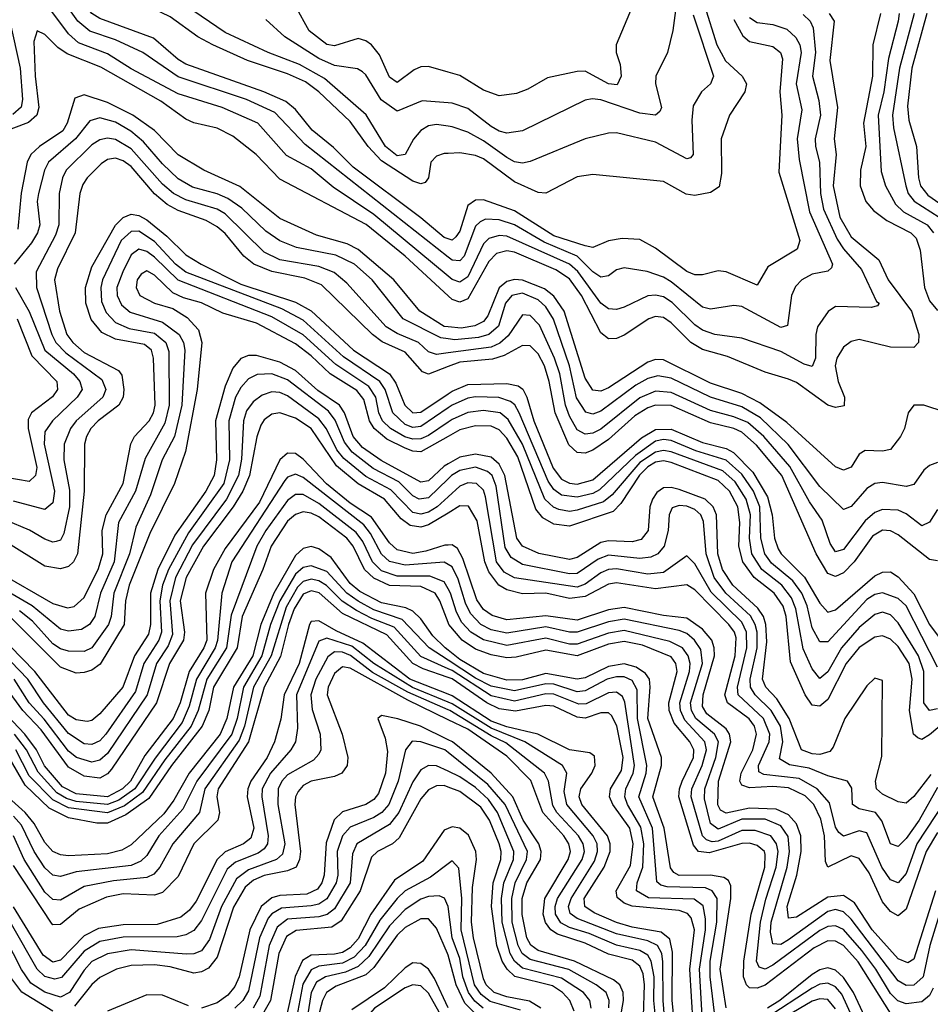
# Model space of a CAD drawing. Header units: inches. Extents: x 501365 to 657855, y 482276 to 547543.
# Tile 608 of 656: x 598905 to 601232, y 513020 to 515534. Entities that reach past the tile are written whole.
import ezdxf

# ---------------------------------------------------------------- set-up
doc = ezdxf.new("R2010")
doc.units = ezdxf.units.IN
doc.header["$MEASUREMENT"] = 0
doc.layers.add('A5591', color=7, linetype='Continuous')
doc.layers.add('A6501', color=7, linetype='Continuous')

msp = doc.modelspace()

# ---------------------------------------------------------------- linework, layer by layer
at = {"layer": 'A5591', "color": 5}
for points, elevation in [([(600000, 515262), (599970, 515266.6), (599950, 515263), (599930, 515251.1), (599911.2, 515228.8), (599890, 515190), (599870, 515186.8), (599839.7, 515210), (599790.8, 515290.8), (599684, 515384), (599620.1, 515419.9), (599540.2, 515450), (599430, 515501.7), (599329, 515570), (599151.3, 515651.3), (599090, 515716.1), (599013.2, 515750), (598990, 515764.9), (598917.9, 515837.9), (598871.1, 515871.1)], 2860), ([(600000, 515192.7), (599990, 515192.2), (599970, 515185.6), (599955.9, 515170), (599950.1, 515129.9), (599941.7, 515118.3), (599930, 515114.7), (599910, 515121.5), (599830, 515173.3), (599795.7, 515210), (599750, 515273.8), (599670.1, 515350.1), (599635.3, 515375.3), (599590, 515395.6), (599487.8, 515430), (599399, 515470), (599360.3, 515490), (599290, 515541.4), (599136.1, 515616.1), (599066.4, 515686.4), (598976.1, 515736.1), (598877.1, 515830)], 2880), ([(600000, 514974.4), (599990, 514977.7), (599930, 515028.5), (599757.7, 515157.7), (599707.3, 515207.3), (599652.3, 515252.3), (599610, 515304.9), (599585.1, 515325.1), (599529.4, 515350), (599330, 515420.8), (599310, 515432.3), (599247.2, 515487.2), (599110, 515537.3), (599089.9, 515550), (599042.4, 515610), (599010, 515638.7), (598902.4, 515702.4)], 2920), ([(600000, 514927.8), (599635, 515215), (599557.2, 515297.2), (599484.8, 515330), (599310, 515387.8), (599220.2, 515450), (599150, 515482.5), (599084.5, 515504.5), (599054.3, 515530), (599010, 515593.3), (598970, 515627), (598870, 515677)], 2940), ([(600000, 514879.2), (599810, 515036.6), (599706.4, 515106.4), (599650, 515153.3), (599587, 515187), (599513.8, 515270), (599422.7, 515310), (599310, 515344.4), (599190, 515408.6), (599130, 515446.5), (599055.3, 515475.3), (599030, 515497.6), (598970, 515579.2), (598950, 515594.4), (598915.8, 515604.2), (598900.4, 515599.6)], 2960), ([(600000, 515399.9), (599950, 515414.3), (599930, 515413.6), (599913.6, 515406.4), (599870, 515373.9), (599850, 515387.2), (599824.3, 515444.3), (599804.5, 515470), (599790, 515480.1), (599770, 515485.7), (599710, 515467.6), (599690, 515470.6), (599645.3, 515505.3), (599610, 515568.8)], 2820), ([(598880, 515530), (598906.6, 515410), (598912.7, 515330), (598909.4, 515310.6), (598888.1, 515291.9)], 2960), ([(600000, 515321.4), (599933.3, 515326.8), (599870, 515300.5), (599829.1, 515329.1), (599790, 515393.5), (599780.9, 515400.9), (599768.5, 515408.5), (599710, 515417.5), (599670, 515435.3), (599582.7, 515490), (599534.6, 515534.5)], 2840), ([(600000, 514828.6), (599890, 514930), (599790.8, 515010.8), (599570, 515127.1), (599509.7, 515189.7), (599450, 515236.6), (599410, 515257.2), (599350, 515270.6), (599330, 515279.9), (599265.7, 515325.7), (599113.1, 515413.1), (599026.9, 515446.9), (599003.1, 515463.1), (598970, 515496.4), (598950, 515505.3), (598941.9, 515478.1), (598944.6, 515390), (598954.6, 515310), (598949.5, 515290.5), (598928.3, 515271.7), (598850, 515242.8)], 2980), ([(600000, 514749.9), (599990, 514750.9), (599928, 514790), (599861.1, 514870), (599770, 514947.5), (599741.7, 514961.7), (599663.7, 514983.7), (599570, 515026.2), (599468, 515108), (599375.8, 515150), (599310, 515189), (599250, 515251.5), (599194.8, 515290), (599130, 515322.6), (599070, 515342.1), (599046.3, 515333.7), (599027.1, 515270), (599015.4, 515250), (598955.8, 515210), (598934.1, 515190), (598924.8, 515170), (598908.9, 515091.1), (598900.7, 514999.3)], 3020), ([(600000, 514719), (599981.3, 514721.3), (599885.5, 514770), (599806.1, 514870), (599761, 514910), (599712.9, 514932.9), (599612.6, 514952.6), (599570, 514969.4), (599534.4, 514994.4), (599472.8, 515052.8), (599437.4, 515077.4), (599410, 515089.6), (599346.5, 515106.5), (599310, 515127.7), (599270, 515166.1), (599221.9, 515221.9), (599189.2, 515249.2), (599150, 515272.5), (599110, 515283.2), (599084.4, 515275.6), (599047.8, 515230), (598978.8, 515170), (598968.8, 515150), (598953.2, 515090), (598950.3, 515070), (598956.5, 515010), (598950.6, 514990), (598935.5, 514964.5), (598891.1, 514910)], 3040), ([(600000, 514683), (599970, 514679), (599950, 514686.2), (599924.7, 514710), (599870, 514732.6), (599841.9, 514750), (599741.5, 514861.5), (599708.6, 514888.6), (599670, 514903.5), (599570, 514921.2), (599530, 514940.3), (599430, 515038.6), (599410, 515050.5), (599330, 515074.3), (599298.7, 515090), (599270, 515113.9), (599190, 515204), (599150, 515227.9), (599130, 515231.5), (599110, 515227.4), (599090, 515214.2), (599024.1, 515150), (599014.8, 515130), (599006.4, 515090), (599005.5, 515010), (598996.5, 514983.5), (598947.2, 514890), (598948.6, 514850), (598987.5, 514730), (598998, 514710), (599023.7, 514683.7), (599115, 514615), (599125.9, 514590), (599117.6, 514570), (599049.5, 514510), (599035.5, 514490), (599018.7, 514450), (599017.8, 514410), (599032.4, 514332.4), (599032.3, 514290), (599018, 514222), (599010, 514205), (598998.4, 514201.6), (598990, 514199.7), (598970, 514207.6), (598930.6, 514230.6), (598870, 514256.1)], 3060), ([(600000, 514648.1), (599950, 514629.2), (599934.7, 514634.7), (599890, 514685.5), (599831.9, 514711.9), (599806.4, 514730), (599676.8, 514856.8), (599633.8, 514873.8), (599550, 514890.7), (599503.9, 514910), (599478.3, 514930), (599430, 514987.8), (599410, 515005.2), (599381.7, 515021.7), (599310, 515046.8), (599282.1, 515062.1), (599249.7, 515089.7), (599190, 515158.9), (599170, 515173.7), (599150, 515180.5), (599130, 515177.2), (599113.8, 515166.2), (599077.5, 515130), (599067.1, 515113), (599059.3, 515090), (599047.3, 514990), (599002, 514898), (598994.4, 514870), (599006.7, 514790), (599026.2, 514730), (599040.8, 514710), (599070, 514684.1), (599158, 514638), (599166.6, 514626.6), (599171.7, 514590), (599169.8, 514570), (599158.8, 514550), (599106.2, 514510), (599087.4, 514490), (599076.5, 514470), (599071.3, 514450), (599070.3, 514330.3), (599053.3, 514170), (599043.1, 514150), (599030, 514137.9), (599010, 514132.1), (598970, 514138.7), (598870, 514200.5)], 3080), ([(598850, 514123.3), (598990, 514043.3), (599027.8, 514032.2), (599044.6, 514035.4), (599070, 514059), (599107.1, 514132.9), (599117.6, 514170), (599116.2, 514230), (599126, 514270), (599169.6, 514350), (599189, 514451), (599198.6, 514470), (599236.2, 514510), (599247.5, 514530), (599251.9, 514550), (599247.6, 514670), (599242.4, 514690), (599224.6, 514704.6), (599150, 514718), (599115.4, 514735.4), (599088.1, 514768.1), (599074.7, 514810), (599073.5, 514850), (599090, 514902.9), (599150, 515009), (599170, 515029.2), (599190, 515037.8), (599210, 515034.5), (599230, 515023), (599281.3, 514981.3), (599330, 514933.7), (599368.9, 514910), (599470, 514858.9), (599610, 514812.9), (599650, 514790.8), (599758.2, 514690), (599849.9, 514629.9), (599866, 514606), (599889.5, 514549.5), (599910, 514530.5), (599930, 514531.7), (600000, 514578.7)], 3120), ([(600000, 514542.9), (599930, 514494.9), (599910, 514492.9), (599890, 514500.3), (599858.8, 514530), (599839.3, 514590), (599825.8, 514610), (599733.1, 514673.1), (599630, 514766.6), (599575.5, 514795.5), (599330, 514889.7), (599303.6, 514910), (599250, 514967.6), (599210, 514994), (599190, 514993.5), (599164.5, 514970), (599117.3, 514870), (599112.9, 514850), (599114.3, 514814.3), (599126, 514786), (599150, 514761.2), (599185.4, 514745.4), (599250, 514734), (599278.8, 514710), (599286.4, 514686.4), (599287.4, 514550), (599276.2, 514503.8), (599226, 514414), (599201.2, 514330), (599157.7, 514250), (599146.6, 514150), (599112.1, 514070), (599097.2, 514010), (599083.7, 513990), (599063.3, 513976.7), (599030, 513973.1), (599010, 513978.2), (598937.1, 514037.1), (598830, 514099.9)], 3140), ([(600000, 514506.3), (599950, 514472.1), (599930, 514463.5), (599910, 514462.6), (599889.1, 514469.1), (599852.6, 514490), (599832, 514510), (599823, 514530), (599814.9, 514570), (599797.1, 514597.1), (599713.2, 514653.2), (599629.4, 514729.4), (599550, 514775.7), (599310, 514868.8), (599250, 514927.9), (599230, 514942.4), (599210, 514947.9), (599190, 514933.4), (599168.8, 514890), (599154, 514850), (599154.3, 514830), (599165.9, 514805.9), (599187.5, 514787.5), (599270, 514762.1), (599312.6, 514730), (599323.5, 514710), (599327.2, 514690), (599320, 514550), (599301.2, 514470), (599269.4, 514410), (599239.4, 514320.6), (599202, 514238), (599185.8, 514170), (599145.8, 514070), (599138.7, 514010), (599132.1, 513990), (599090, 513929.9), (599070, 513920.7), (599030, 513921.5), (599010, 513927.4), (598990, 513940.4), (598937.9, 513997.9), (598904.9, 514024.9)], 3160), ([(600000, 514469.9), (599930, 514431), (599910, 514432.1), (599890, 514439.9), (599843.3, 514463.3), (599811.1, 514490), (599799.2, 514510), (599784.6, 514564.6), (599767.1, 514587.1), (599698.4, 514630), (599650, 514676.1), (599610, 514706.8), (599510, 514759.3), (599424.8, 514784.8), (599370, 514811), (599323.9, 514823.9), (599296.9, 514836.9), (599250, 514882.1), (599230, 514892.5), (599216, 514884), (599205.8, 514870), (599202.8, 514850), (599212.5, 514830), (599250, 514810.1), (599296.7, 514796.7), (599333.2, 514773.2), (599362.1, 514742.1), (599370.6, 514710), (599358.9, 514590), (599328.8, 514431.2), (599301, 514350), (599237.5, 514222.5), (599184.8, 514090), (599175.7, 514050), (599172.3, 513990), (599111.2, 513888.8), (599090, 513873.2), (599070, 513866.9), (599050, 513865.1), (599010, 513880.8), (598885.2, 514005.2)], 3180), ([(598894.9, 514850), (598930, 514788.8), (598969.6, 514690), (599042.6, 514630), (599059.2, 514610), (599064.6, 514590), (599052.4, 514570), (598989.3, 514510), (598970, 514481.6), (598967.7, 514450), (598994.2, 514330), (598990, 514300.2), (598970, 514283.3), (598890, 514304.5)], 3040), ([(598898.6, 514770), (598936.1, 514676.1), (599000.4, 514610), (599001.9, 514590), (598988.8, 514571.2), (598935.8, 514530), (598927.2, 514512.8), (598927, 514490), (598949.1, 514390.9), (598945.6, 514370), (598930, 514354.7), (598870, 514364.8)], 3020), ([(600000, 514399.9), (599990, 514394.1), (599950, 514356.8), (599930, 514353), (599828.6, 514408.6), (599781.6, 514441.6), (599757.7, 514470), (599735.2, 514530), (599722.2, 514550), (599667, 514587), (599610, 514638.1), (599570, 514659.7), (599510, 514676.9), (599490, 514676.5), (599470, 514668.8), (599450, 514644.3), (599430, 514598.7), (599405.9, 514510), (599408.2, 514410), (599402, 514370), (599380.9, 514330), (599301.9, 514218.1), (599258.7, 514130), (599239.2, 514070), (599240, 513990), (599234.8, 513965.2), (599198.3, 513910), (599168.9, 513830), (599110, 513761.6), (599090, 513744.7), (599078, 513741.9), (599050, 513746.3), (599030, 513758.4), (598943.7, 513870), (598847.5, 513967.5)], 3220), ([(600000, 514361.4), (599950, 514312.9), (599926.1, 514310), (599910, 514317.9), (599873.7, 514353.7), (599808.3, 514388.3), (599754.5, 514430), (599735, 514455), (599711.1, 514511.1), (599694.2, 514534.3), (599590, 514614.8), (599550, 514629.5), (599511.9, 514628.1), (599490, 514616.7), (599470, 514594.8), (599456.5, 514570), (599439.8, 514510), (599441.1, 514410), (599426.7, 514350), (599336.4, 514223.6), (599285.2, 514130), (599270.5, 514090), (599263.3, 514050), (599268, 513970), (599261.1, 513950), (599222.3, 513890), (599201.1, 513818.9), (599125.9, 513710), (599110, 513692.3), (599090, 513683.5), (599070, 513684.9), (599030, 513711.1), (598965.8, 513790), (598926.5, 513850), (598839.3, 513939.3)], 3240), ([(600000, 514315.5), (599971.9, 514290), (599950, 514276.3), (599930, 514271.5), (599910, 514276), (599853.6, 514333.6), (599790, 514367.4), (599733.6, 514413.6), (599715.5, 514435.5), (599689, 514489), (599670, 514514.8), (599590, 514574), (599570, 514581.8), (599550, 514583.5), (599524.5, 514575.5), (599501.6, 514558.4), (599484.9, 514535.1), (599476.8, 514510), (599471.8, 514411.8), (599464.1, 514370), (599433.7, 514310), (599347.2, 514192.8), (599303.7, 514110), (599289.2, 514050), (599295.9, 513964.1), (599284.8, 513935.2), (599254.9, 513890), (599231.5, 513810), (599130, 513660.4), (599110, 513643.6), (599090, 513638.6), (599050.5, 513650.5), (599030, 513666.2), (598967.8, 513747.8), (598929.3, 513790), (598891.2, 513850)], 3260), ([(600000, 514274.3), (599950, 514244), (599930, 514238.6), (599902.8, 514242.8), (599879.8, 514259.8), (599837.4, 514310), (599770, 514348.7), (599714.9, 514394.9), (599650, 514490), (599610, 514516.7), (599570, 514530.5), (599550, 514526.6), (599530, 514512.3), (599521.4, 514498.6), (599511.2, 514468.8), (599492.6, 514370), (599475.5, 514330), (599450.6, 514290), (599375.2, 514190), (599331, 514110), (599315.5, 514050), (599326.5, 513970), (599323.8, 513950), (599288.1, 513890), (599254.9, 513790), (599139.7, 513620.3), (599130, 513608), (599110, 513597.4), (599070, 513602.2), (599030, 513625.8), (598960.4, 513720.4), (598913.1, 513770), (598852.5, 513852.6)], 3280), ([(600000, 514192.5), (599992, 514192), (599943.4, 514176.6), (599910, 514171.4), (599870, 514180.6), (599850, 514198.3), (599804.1, 514264.1), (599750, 514299.5), (599689, 514349), (599630, 514412.3), (599610, 514426.2), (599590, 514427), (599570, 514409.9), (599518.1, 514301.9), (599430, 514183.4), (599400.4, 514130), (599380.3, 514070), (599383.2, 513950), (599375.5, 513930), (599338.2, 513870), (599315.7, 513790), (599297.2, 513750), (599225, 513655), (599188.6, 513590), (599168.4, 513570), (599130, 513550.1), (599050, 513557.2), (599014.8, 513574.8), (598969.2, 513629.2), (598948.4, 513670), (598918.2, 513710), (598810, 513822.5)], 3320), ([(600000, 514143), (599990, 514149), (599890, 514141.1), (599850, 514150.6), (599829.6, 514169.6), (599801.9, 514221.9), (599784.5, 514244.5), (599630, 514364.8), (599610, 514373.7), (599590, 514366.2), (599583, 514357), (599447.2, 514150), (599421.6, 514070), (599411.2, 513948.8), (599404.8, 513930), (599357.1, 513850), (599338.4, 513781.6), (599320.5, 513739.5), (599251.3, 513648.7), (599199.5, 513570), (599159, 513541), (599130, 513530.2), (599050, 513538.1), (599025.1, 513545.1), (599000.3, 513560.3), (598952.3, 513612.3), (598922.6, 513670), (598892.1, 513710)], 3340), ([(600000, 514080.9), (599990, 514098.4), (599953, 514113), (599870, 514113.5), (599830, 514126.6), (599806.6, 514150), (599781.7, 514201.7), (599764.8, 514224.8), (599670, 514299.1), (599630, 514321.4), (599610, 514321.9), (599590, 514306.5), (599534.2, 514230), (599511.5, 514190), (599446.1, 514013.9), (599434.2, 513930), (599383.9, 513850), (599361.5, 513770), (599343.8, 513730), (599276.1, 513643.9), (599219, 513561), (599172.9, 513527.1), (599130, 513508.9), (599030, 513522), (598990, 513541.7), (598930, 513603.1), (598895.8, 513670)], 3360), ([(600000, 513994.7), (599979, 514050), (599966.6, 514070), (599930, 514086.6), (599850, 514089.5), (599810, 514107.9), (599786.7, 514130), (599757.5, 514190), (599741.5, 514210), (599670, 514264.3), (599650, 514274.2), (599630, 514277.3), (599610, 514270.4), (599590, 514253.9), (599547.7, 514190), (599527, 514130), (599474.1, 514010), (599461.2, 513930), (599400.8, 513830), (599388.6, 513770), (599372, 513730), (599293.4, 513630), (599235, 513545), (599176.2, 513503.8), (599130, 513482.7), (599102.3, 513482.3), (599030, 513495.8), (598981, 513521), (598919.4, 513579.4), (598878.9, 513650)], 3380), ([(600000, 513923.8), (599992.1, 513930), (599960.7, 513960.7), (599930, 514004.1), (599910, 514023.8), (599892.1, 514032.1), (599830, 514045.2), (599774.1, 514074.1), (599750, 514094.3), (599701.1, 514161.1), (599670, 514182.7), (599650, 514189.1), (599630, 514183.7), (599610, 514165.9), (599554.9, 514070), (599521.8, 513990), (599501.4, 513910), (599451.5, 513830), (599434.9, 513750), (599417.4, 513710), (599338.8, 513610), (599299.2, 513540.8), (599273.4, 513506.6), (599190, 513427.4), (599166.3, 513413.6), (599130, 513404.3), (599030, 513398.7), (599010, 513401.5), (598990.4, 513410.4), (598970, 513432.8), (598942, 513482), (598919, 513510), (598850, 513570.8)], 3420), ([(600000, 513898.3), (599951.4, 513930), (599882.8, 514002.8), (599810, 514027.2), (599770, 514049.3), (599741.2, 514070), (599690, 514124.8), (599650, 514139.4), (599630, 514134.9), (599610, 514118.3), (599570.3, 514050), (599546.3, 513990), (599524, 513910), (599476.8, 513830), (599460.9, 513750), (599447.4, 513710), (599357.7, 513590), (599322, 513518.1), (599260.8, 513450), (599230, 513400.1), (599215, 513385), (599190, 513374.3), (599050, 513357.9), (599010, 513346.4), (598990, 513349.9), (598970, 513368.6), (598942.4, 513410), (598910, 513477.4), (598890, 513500)], 3440), ([(600000, 513876.6), (599930, 513907.7), (599862.5, 513982.5), (599804.9, 514004.9), (599765.7, 514025.7), (599728.9, 514048.9), (599689.3, 514089.3), (599670, 514100.9), (599650, 514105.1), (599630, 514099.8), (599614.8, 514085.2), (599586, 514034), (599547.6, 513910), (599502.7, 513830), (599479.8, 513730), (599466, 513694), (599378.8, 513570), (599364.6, 513510), (599296.5, 513430), (599263.8, 513370), (599247.8, 513352.2), (599230, 513344), (599144.7, 513335.3), (599070, 513320.5), (599010, 513285.4), (598990, 513287.2), (598970, 513306.3), (598917.2, 513390), (598889.2, 513450)], 3460), ([(600000, 513854.4), (599936.2, 513876.2), (599910, 513889.8), (599843.6, 513963.6), (599730, 514017.8), (599670.3, 514070.3), (599650, 514075.9), (599630, 514067.6), (599606.6, 514030), (599592, 513990), (599572.1, 513907.9), (599529.6, 513830), (599490.1, 513689.9), (599412.8, 513570), (599409.1, 513550), (599416.3, 513510), (599411.3, 513490), (599350.6, 513429.4), (599310, 513346.4), (599270, 513305.4), (599250, 513298.4), (599170, 513302.4), (599126.9, 513293.1), (599057, 513263), (599010, 513223.6), (598990, 513223.2), (598986.8, 513226.8), (598890, 513374.1)], 3480), ([(600000, 513811.8), (599902.6, 513850), (599782.2, 513942.2), (599713.6, 513973.6), (599670, 513999.4), (599650, 513997.2), (599645.5, 513990), (599619.6, 513890), (599580.8, 513810), (599572.3, 513747.7), (599556, 513690), (599537.5, 513650), (599495.6, 513590), (599488, 513570), (599487, 513550), (599503.6, 513470), (599495.6, 513444.4), (599476.9, 513430), (599430.7, 513409.3), (599410, 513390), (599356.5, 513283.5), (599339.4, 513260.6), (599317.3, 513242.7), (599256.4, 513223.6), (599170, 513223.1), (599106.7, 513213.3), (599070, 513194.6), (599010, 513133), (598990, 513127.5), (598965.4, 513145.4), (598890, 513269.2)], 3520), ([(600000, 513791.5), (599908.6, 513828.6), (599810, 513890), (599754.1, 513934.1), (599690, 513955.1), (599670, 513947.1), (599612.3, 513810), (599615.1, 513724.9), (599609.7, 513690), (599598.3, 513670), (599545.8, 513610), (599524.9, 513570), (599524.1, 513550), (599540.1, 513450), (599538.5, 513430), (599530, 513416.7), (599514.5, 513405.5), (599457, 513383), (599435.4, 513364.6), (599370, 513233.8), (599350, 513208.6), (599330, 513197.5), (599307.8, 513192.2), (599170, 513191.2), (599110, 513180), (599070, 513155.9), (599012, 513088), (598995.5, 513084.5), (598970, 513091.1), (598950, 513109.4), (598884.2, 513224.2)], 3540), ([(600000, 513772.1), (599896.9, 513816.9), (599807.2, 513867.2), (599750.7, 513910.7), (599730, 513918.9), (599710, 513919.9), (599692.7, 513907.3), (599662.3, 513850), (599648.9, 513810), (599653, 513773), (599672.7, 513710), (599674.7, 513670), (599670, 513658.2), (599656.4, 513643.6), (599590, 513605.6), (599575.5, 513590), (599565.6, 513570), (599565.2, 513530), (599582.5, 513430), (599576.5, 513403.5), (599561.5, 513390), (599490, 513363.5), (599459.4, 513340.6), (599421.2, 513270), (599390, 513185.5), (599370, 513156.8), (599350, 513148.7), (599331.7, 513148.3), (599190, 513159), (599130, 513149.1), (599090, 513129.4), (599070, 513107.4), (599032.4, 513050), (599010, 513038.3), (598970, 513050.5), (598933.9, 513073.9), (598910, 513109.2), (598869.1, 513189.1)], 3560), ([(600000, 513746.7), (599896.7, 513796.7), (599750, 513878.1), (599730, 513881.2), (599710, 513864.7), (599693.5, 513830), (599691.1, 513810), (599729.2, 513710), (599743.6, 513650), (599742.2, 513630), (599728.8, 513610), (599710, 513601.9), (599649.9, 513590.1), (599630, 513578.3), (599616.7, 513563.3), (599610.1, 513550), (599608.4, 513530), (599622.5, 513410), (599620.4, 513390), (599611.6, 513370), (599590, 513361), (599530, 513348.9), (599503.1, 513336.9), (599481.3, 513318.7), (599452, 513268), (599410, 513140.5), (599387.8, 513112.2), (599370, 513102.5), (599350, 513099.6), (599290, 513115.6), (599250, 513120.7), (599190, 513118.9), (599152.8, 513110), (599110, 513088.5), (599090, 513070.6), (599045.1, 513014.9)], 3580), ([(600000, 513695.6), (599929.5, 513730), (599871.2, 513748.8), (599830, 513757.5), (599820.1, 513750), (599839.5, 513699.5), (599845.1, 513665.1), (599839.6, 513610), (599822.1, 513557.9), (599810, 513542.5), (599790.1, 513530), (599730, 513511.2), (599708.8, 513491.2), (599688.2, 513431.8), (599683.6, 513350), (599677.2, 513330), (599666, 513314), (599639, 513301), (599570, 513297.4), (599550, 513291.8), (599522.3, 513270), (599493.8, 513210), (599466, 513090), (599454.8, 513065.2), (599436.8, 513043.2), (599410, 513023.3), (599370, 513009.8)], 3620), ([(600000, 513663.3), (599991.7, 513670), (599930, 513690.4), (599908.5, 513691.5), (599890.8, 513670), (599872.1, 513590), (599848.7, 513530), (599830.3, 513509.7), (599810, 513496.8), (599750, 513472.4), (599729.8, 513450.2), (599716.9, 513410), (599718.2, 513350), (599713.8, 513330), (599690.5, 513289.5), (599670, 513276), (599650, 513271.2), (599574.3, 513265.7), (599550, 513251.3), (599540.5, 513239.5), (599518.4, 513190), (599490, 513053.9), (599475.7, 513030), (599455.3, 513010)], 3640), ([(600000, 513614.9), (599970, 513628.9), (599950, 513629.9), (599930, 513618.9), (599910, 513587.7), (599874.4, 513510), (599850, 513479.3), (599766.7, 513430), (599755.5, 513404.5), (599749.5, 513330), (599710, 513263.5), (599690.7, 513249.3), (599670, 513243.3), (599590, 513237.2), (599563.3, 513216.7), (599543, 513170), (599519.2, 513040.8), (599502.1, 513010)], 3660), ([(600000, 513574.5), (599990, 513578.3), (599970, 513577.4), (599950, 513567.5), (599930, 513544.4), (599875.2, 513444.8), (599858.2, 513430), (599819.5, 513410), (599804.5, 513395.5), (599774.9, 513310), (599726.8, 513233.2), (599703.3, 513216.7), (599611.6, 513208.4), (599587.3, 513192.7), (599567.8, 513150), (599546.2, 513030), (599526.1, 512993.9)], 3680), ([(600000, 513468.5), (599990, 513464.3), (599935, 513385), (599863.2, 513336.8), (599802.7, 513250), (599770, 513186.7), (599750, 513163.7), (599730, 513152.3), (599710, 513148.1), (599650, 513145.5), (599628.1, 513131.9), (599609.1, 513090.9), (599587.2, 512990)], 3720), ([(600000, 513378.9), (599955.2, 513344.8), (599890.6, 513309.4), (599870, 513290.5), (599825.4, 513234.6), (599788.4, 513170), (599759.9, 513140.1), (599730, 513125.3), (599670, 513117.6), (599650, 513108.3), (599628.4, 513071.6), (599613.4, 512990)], 3740), ([(600000.1, 513270), (599991.1, 513291.1), (599977.3, 513297.3), (599950, 513295.5), (599930, 513288.2), (599890, 513261.9), (599850, 513220.3), (599797.7, 513142.3), (599770, 513116.1), (599738, 513102), (599686.4, 513090), (599663.9, 513076.1), (599650.2, 513050), (599640.4, 512990)], 3760), ([(600000, 513145.4), (599998.8, 513150), (599970, 513214), (599950, 513238.2), (599930, 513238.3), (599890, 513216), (599870, 513196.6), (599810, 513113.5), (599790, 513094.8), (599713.7, 513066.3), (599689.6, 513050.4), (599678.7, 513030), (599660.7, 512959.3)], 3780), ([(600000, 513010.7), (599965.6, 513085.6), (599950, 513109.3), (599930, 513124.5), (599910, 513126.1), (599890, 513113), (599837.8, 513062.2), (599754, 513006)], 3820), ([(600000, 512965.7), (599992.7, 512972.7), (599950, 513048.2), (599930, 513066.9), (599910, 513069.5), (599890, 513062.2), (599811.7, 513010), (599777, 512970), (599726.8, 512870), (599689.8, 512830), (599630, 512784.5), (599530, 512755.9), (599410, 512707.8), (599370, 512696.6), (599330, 512693.7), (599275.8, 512715.8), (599250, 512716.6), (599210, 512700.3), (599150, 512659.1), (599110, 512638.4), (598948.9, 512591.1), (598870, 512599.9)], 3840), ([(598990, 513002.7), (598910.9, 513050.9), (598884.9, 513084.9)], 3580), ([(599336.4, 513016.4), (599270, 513043.3), (599230, 513044), (599130, 513002.8)], 3620)]:
    msp.add_lwpolyline(points, dxfattribs=dict(at, elevation=elevation))
at = {"layer": 'A6501', "color": 5}
for points, elevation in [([(600582.4, 515570), (600573.8, 515506.2), (600560.1, 515450), (600530.8, 515390), (600529.6, 515370), (600544.9, 515310), (600540.6, 515299.4), (600529.6, 515290.4), (600490, 515295.7), (600390, 515329.2), (600368, 515332), (600350, 515328.9), (600190.2, 515250), (600150, 515244.3), (600130, 515249.4), (600110, 515261.1), (600050, 515306.9), (600010, 515320.6), (600000, 515321.4)], 2840), ([(600655.1, 515570), (600686.8, 515470), (600708.8, 515428.8), (600751.4, 515390), (600762.1, 515370), (600757.9, 515350), (600718.5, 515290), (600697.3, 515230), (600698.6, 515141.4), (600692.6, 515107.4), (600670, 515093.2), (600630, 515085.2), (600608.6, 515088.6), (600550, 515120.5), (600370, 515139), (600330, 515132.6), (600250, 515091.4), (600230, 515093.2), (600170, 515120.1), (600090, 515178.5), (600070, 515187.4), (600030, 515194.1), (600000, 515192.7)], 2880), ([(600470, 515567.1), (600429.5, 515470), (600429.3, 515450), (600439.5, 515419.5), (600442.4, 515390), (600432, 515368), (600410, 515370.3), (600350, 515402.3), (600330, 515401.9), (600254, 515386), (600203.6, 515356.4), (600174.8, 515345.2), (600130, 515339.9), (600090, 515353.8), (600030, 515391.3), (600000, 515399.9)], 2820), ([(600973.2, 515550), (600986.5, 515530), (600975.4, 515430), (600994.7, 515310), (600986.3, 515230), (600991.6, 515190), (600983.5, 515110), (601001, 515030), (601030, 514979.8), (601100.5, 514920.5), (601124.6, 514870), (601183.6, 514790), (601203, 514730), (601202, 514710), (601190, 514697.2), (601130, 514698), (601050, 514717.8), (601030, 514712.2), (601010, 514697.9), (600993, 514670), (600989.3, 514650), (600996.2, 514610), (601013.1, 514570), (601011.8, 514548.2), (600990, 514543.7), (600970, 514549.7), (600890, 514607.3), (600870, 514616.4), (600810, 514633.8), (600714.2, 514674.2), (600650, 514691.6), (600620.5, 514710), (600570, 514760.2), (600550, 514773.5), (600530, 514776.1), (600513.2, 514770), (600450, 514728.6), (600430, 514720.1), (600410, 514719.4), (600390, 514734.3), (600341.1, 514830), (600310, 514872.5), (600275.6, 514895.6), (600170, 514940.4), (600150, 514944), (600123.3, 514936.7), (600103.8, 514916.2), (600050, 514821.5), (600030, 514812.4), (600010, 514819.4), (600000, 514828.6)], 2980), ([(600907.2, 515547.2), (600924.9, 515530), (600933, 515513), (600938.8, 515450), (600930.7, 515390), (600947.3, 515327.3), (600951.4, 515290), (600938.1, 515230), (600939, 515210), (600949.1, 515170), (600951.7, 515090), (600959, 515050), (600993.9, 514973.9), (601010, 514948.9), (601056.1, 514896.1), (601094.8, 514814.8), (601101.3, 514810), (601096.7, 514803.3), (601080.7, 514799.3), (600990, 514801.4), (600970.8, 514789.2), (600943.9, 514750), (600939.5, 514730), (600938.8, 514670), (600930, 514648.4), (600910, 514654.6), (600850, 514686.9), (600750, 514720.6), (600681.7, 514730), (600650, 514741), (600630, 514754.7), (600572.4, 514812.3), (600550, 514826.1), (600530, 514830.8), (600510, 514828.7), (600450, 514800.3), (600430, 514794), (600410, 514795.6), (600390, 514810.3), (600331.2, 514891.2), (600310, 514909.4), (600150, 514981.4), (600130, 514983), (600104.3, 514975.7), (600090, 514961.9), (600050, 514877.4), (600030, 514863.8), (600010, 514870.9), (600000, 514879.2)], 2960), ([(600626.2, 515546.3), (600678.3, 515390), (600670.1, 515370), (600647.3, 515350), (600626.2, 515313.8), (600622.5, 515277.5), (600626, 515190), (600619.1, 515180.9), (600610, 515179.1), (600530, 515221.5), (600430, 515245.4), (600410, 515244.7), (600350, 515229.5), (600210, 515171.7), (600190, 515168.1), (600170, 515171.3), (600150, 515181.8), (600090, 515225), (600050, 515246.8), (600010, 515260.4), (600000, 515262)], 2860), ([(600770, 515539.7), (600790, 515526.7), (600830, 515522.1), (600865.4, 515510), (600888.7, 515488.7), (600898.5, 515470), (600902, 515450), (600889.4, 515370), (600903.5, 515303.5), (600892.2, 515230), (600897, 515177), (600923.5, 515043.5), (600982.2, 514910), (600979.5, 514900.5), (600970, 514891.9), (600930, 514884.4), (600903.7, 514870), (600887.5, 514852.6), (600877.7, 514830), (600867.2, 514752.8), (600850, 514748.5), (600750, 514801.9), (600730, 514804.3), (600670, 514794.6), (600650, 514800.1), (600570, 514864.7), (600550, 514877), (600508.7, 514891.3), (600450, 514900.6), (600430, 514895.1), (600410, 514880.1), (600390, 514876.7), (600370, 514890.2), (600330, 514930.3), (600245.7, 514965.7), (600170, 515010), (600130, 515023), (600095.6, 515024.4), (600081.7, 515018.3), (600070, 515006.9), (600040.9, 514930), (600030, 514918), (600010, 514920), (600000, 514927.8)], 2940), ([(600730, 515534.7), (600752.7, 515492.7), (600770, 515478.5), (600830, 515465.4), (600848.9, 515450), (600854.4, 515434.4), (600847.5, 515350), (600852.5, 515290), (600844.7, 515144.7), (600898.7, 514970), (600891.6, 514948.4), (600816.8, 514903.2), (600790, 514856.5), (600710, 514889.9), (600690, 514892.8), (600650, 514882.3), (600630, 514882.3), (600610, 514891.4), (600530, 514951), (600490, 514972.4), (600444.3, 514975.7), (600410, 514969.5), (600370, 514952.2), (600350, 514956.5), (600270, 514982.5), (600170, 515045.8), (600090, 515074), (600070, 515073.5), (600050, 515059.7), (600030, 514994.1), (600020, 514980), (600010, 514971.2), (600000, 514974.4)], 2920), ([(601104.5, 515550), (601085.4, 515470), (601084.2, 515390), (601061.3, 515270), (601067.6, 515210), (601053.8, 515150), (601053.1, 515110), (601067.6, 515070), (601086.6, 515046.6), (601121, 515021), (601182.2, 514990), (601196, 514976), (601205.8, 514945.8), (601217.3, 514850), (601230, 514816.6), (601250, 514791.7)], 3020), ([(601152.3, 515550), (601149.8, 515530.2), (601125.2, 515434.8), (601113.1, 515350), (601098.5, 515290), (601106.2, 515146.2), (601117.7, 515110), (601142.9, 515062.9), (601163.8, 515043.8), (601224.3, 515010), (601240, 514990)], 3040), ([(601190.4, 515550), (601153.1, 515410), (601135.1, 515290), (601137.9, 515257.9), (601169, 515110), (601175.8, 515090), (601190.4, 515070.4), (601254.3, 515030)], 3060), ([(601223, 515550), (601185.1, 515410), (601173.3, 515313.3), (601177.2, 515277.2), (601196.7, 515210), (601201.9, 515130), (601207, 515110), (601225.7, 515085.7), (601306.2, 515030)], 3080), ([(601270, 514532), (601215.1, 514550), (601190.1, 514549.9), (601175.5, 514530), (601166.2, 514490), (601155.8, 514470), (601130, 514436.8), (601110, 514432.2), (601065.8, 514434.1), (601050, 514424.9), (601030, 514391.4), (601010, 514383.7), (600990, 514392.3), (600865.5, 514505.5), (600796.1, 514556.1), (600750, 514579.5), (600670, 514606.2), (600550, 514665.7), (600530, 514666), (600510, 514659.4), (600410, 514593.7), (600390, 514585.7), (600370, 514587.9), (600350, 514618.6), (600296.5, 514790), (600270, 514828), (600246.3, 514846.4), (600190, 514869), (600170, 514870.6), (600150, 514865.4), (600130, 514849.1), (600101.8, 514778.2), (600090, 514763.1), (600068, 514752), (600033.5, 514746.5), (600000, 514749.9)], 3020), ([(601250, 514403.2), (601230, 514395.9), (601215.8, 514384.2), (601190, 514346.9), (601170, 514342.4), (601110, 514352.5), (601090, 514349.9), (601070, 514336.9), (601030, 514290.9), (601010, 514283.7), (600950, 514342.4), (600869.1, 514449.1), (600797.8, 514517.8), (600750, 514545.6), (600670, 514569.8), (600570, 514618.7), (600535.7, 514624.3), (600510, 514617.7), (600479.5, 514600.5), (600390, 514534.4), (600370, 514527.2), (600351.9, 514531.9), (600328.2, 514568.2), (600310.1, 514650.1), (600269, 514769), (600250, 514800.8), (600230, 514819), (600190, 514835.5), (600163.1, 514830), (600146.2, 514810), (600128.4, 514751.6), (600103.6, 514730), (600077.3, 514722.7), (600016.9, 514716.9), (600000, 514719)], 3040), ([(601250, 514283.2), (601230, 514251.3), (601210, 514241.6), (601170, 514272.6), (601150, 514281.4), (601110, 514283), (601090, 514276.1), (601065.4, 514254.6), (601010, 514180.9), (600990, 514175.3), (600976.5, 514196.5), (600956, 514256), (600922.9, 514302.9), (600872.9, 514392.9), (600806.9, 514470), (600765.4, 514505.4), (600730, 514520.4), (600670, 514536.4), (600570, 514582.1), (600530, 514585.3), (600490, 514568.4), (600390, 514488.5), (600370, 514478.3), (600350, 514475.5), (600330, 514486.8), (600310, 514521.9), (600299.6, 514550), (600285.3, 514630), (600271.6, 514670), (600233.7, 514753.7), (600210, 514778.8), (600190, 514780.4), (600153.5, 514726.5), (600132.3, 514707.7), (600110, 514697.8), (600000, 514683)], 3060), ([(601250, 514152.5), (601230, 514155.5), (601150, 514218.8), (601130, 514229.2), (601110, 514230.7), (601084.6, 514215.4), (601037.1, 514150), (601010, 514121.4), (600990, 514112.5), (600970, 514120.2), (600940.7, 514170), (600852.9, 514370), (600787.7, 514447.7), (600750, 514480.7), (600730, 514490), (600670, 514504.6), (600570, 514548.6), (600530, 514549.8), (600510, 514543), (600477.4, 514522.6), (600410, 514462.3), (600370, 514434.9), (600350, 514427.6), (600330, 514429), (600308.8, 514448.8), (600273.2, 514530), (600258.4, 514610), (600246, 514650), (600230, 514680.5), (600210, 514701.1), (600190, 514702.2), (600143.4, 514676.6), (600113.1, 514666.9), (600030, 514659.4), (600000, 514648.1)], 3080), ([(600000, 514578.7), (600010, 514585.4), (600050, 514602.6), (600150, 514605.1), (600179.1, 514599.1), (600190.5, 514590.5), (600201.2, 514570), (600219.2, 514510), (600268.7, 514388.7), (600290, 514360.8), (600310, 514350.7), (600330, 514348.3), (600370, 514359.4), (600493.9, 514466.1), (600530, 514487.3), (600570, 514488.9), (600650, 514454.7), (600710, 514439), (600729.3, 514429.3), (600778.4, 514378.4), (600815.9, 514315.9), (600828.1, 514270), (600833.6, 514210), (600843.1, 514183.1), (600850.9, 514170), (600910.6, 514110.6), (600950, 514043.9), (600970, 514021.1), (600990, 514027), (601090, 514113.8), (601110, 514123.6), (601130, 514124.4), (601150, 514111.7), (601190, 514067.7), (601229.6, 513989.6), (601270, 513936.2)], 3120), ([(601250, 513880.7), (601170, 514037.5), (601150, 514056.5), (601110, 514070.5), (601090, 514066.1), (601070, 514053.3), (600970, 513945.8), (600950, 513945.6), (600930, 513980.8), (600917.3, 514037.3), (600904, 514070), (600880.8, 514100.8), (600826.6, 514146.6), (600808.8, 514170), (600799, 514210), (600796.6, 514290), (600780.2, 514330), (600750, 514374), (600710, 514409.2), (600633.3, 514433.3), (600570, 514459.7), (600550, 514461.8), (600530, 514457.9), (600478.4, 514421.6), (600386.7, 514333.3), (600370, 514324.6), (600330, 514314.6), (600290, 514320.1), (600270, 514334.8), (600255.5, 514355.5), (600181.9, 514530), (600170.5, 514550.5), (600159.5, 514559.5), (600129.2, 514569.1), (600070, 514571.3), (600050, 514567.8), (600010, 514549.8), (600000, 514542.9)], 3140), ([(601250, 513774.8), (601230, 513769.9), (601215.6, 513790), (601215.8, 513870), (601201.6, 513910), (601150, 513993.9), (601130, 514014.8), (601110, 514021), (601090, 514015.3), (601050, 513982.2), (601005, 513930), (600970, 513869), (600950, 513851.6), (600930, 513876.6), (600907.3, 513927.3), (600888.4, 514030), (600877.7, 514057.7), (600852.3, 514090), (600801.4, 514130), (600775.9, 514170), (600770.3, 514210), (600772.2, 514270), (600761.9, 514310), (600733.6, 514353.6), (600702, 514382), (600570, 514430.8), (600550, 514433.6), (600530, 514429.8), (600490, 514403.2), (600419.2, 514320.8), (600396.7, 514303.3), (600330, 514281.6), (600310, 514278.3), (600283, 514283), (600269.1, 514289.1), (600247.4, 514310), (600189.8, 514449.8), (600153.5, 514513.5), (600133.3, 514530), (600090, 514536.5), (600050, 514530.7), (600010, 514513.1), (600000, 514506.3)], 3160), ([(601383.6, 513836.4), (601230, 513707.9), (601210, 513696.2), (601200.1, 513700.1), (601189.4, 513709.4), (601178.8, 513770), (601185.4, 513850), (601177.6, 513890), (601150, 513933.5), (601130, 513952.6), (601110, 513960.7), (601090, 513957.1), (601050, 513931.4), (601017.3, 513890), (600970, 513798.2), (600950, 513781.3), (600930, 513783.4), (600912.4, 513810), (600874.6, 513894.6), (600863.7, 514010), (600856.2, 514036.2), (600832.9, 514070), (600782.3, 514110), (600752.7, 514150), (600743.1, 514190), (600745, 514250), (600740, 514290), (600718.5, 514330), (600690, 514357.8), (600570, 514403.6), (600550, 514407.5), (600530, 514404.3), (600510, 514392.3), (600489.2, 514370.8), (600441.6, 514298.4), (600421.6, 514278.4), (600310, 514240.7), (600270, 514246.1), (600242.4, 514262.4), (600224.4, 514284.4), (600177.7, 514417.7), (600150, 514465.4), (600130, 514486.5), (600110, 514495.9), (600070, 514497), (600030, 514486.5), (600000, 514469.9)], 3180), ([(601233, 513607), (601190, 513550.7), (601170, 513533.5), (601150, 513536.7), (601110, 513556.3), (601094.7, 513570), (601091.9, 513590), (601107.7, 513652.3), (601110, 513846.6), (601090, 513852.4), (601070, 513833), (601013.4, 513750), (600983.8, 513676.2), (600974.9, 513665.1), (600950, 513657.5), (600930, 513659.2), (600902.5, 513670), (600871.6, 513750), (600839.9, 513799.9), (600811.9, 513830), (600803.5, 513850), (600814.7, 513945.3), (600811.4, 513990), (600805.4, 514010), (600791.3, 514031.3), (600727.2, 514090), (600700.8, 514130), (600689.4, 514170), (600685.9, 514270), (600676.9, 514290), (600656.5, 514310), (600590, 514334.8), (600570, 514339.8), (600550, 514338.4), (600533.4, 514326.6), (600522.3, 514310), (600515.7, 514290), (600510.9, 514230), (600492.9, 514207.1), (600470, 514201.2), (600410, 514203.3), (600390, 514198.7), (600330, 514160.4), (600310, 514155.5), (600231.4, 514171.4), (600190.3, 514190), (600175.7, 514210), (600144.5, 514370), (600130, 514398.9), (600110, 514416.9), (600070, 514425), (600030, 514417.2), (600000, 514399.9)], 3220), ([(601250, 513573.4), (601203.3, 513490), (601170, 513443.4), (601150, 513423.1), (601130, 513429.4), (601108.4, 513488.4), (601092.2, 513510), (601050, 513518.7), (601032.9, 513530), (601031.5, 513571.5), (601020.8, 513590), (600970, 513603.4), (600922.5, 513622.5), (600871.8, 513631.8), (600846.8, 513646.8), (600854.8, 513690), (600848.8, 513730), (600825.5, 513770), (600784.4, 513810), (600772.5, 513830), (600771.8, 513850), (600789.5, 513930), (600789.2, 513970), (600784.4, 513990), (600772.2, 514012.2), (600709.6, 514069.6), (600680, 514110), (600659.1, 514170), (600652.8, 514252.8), (600645.7, 514270), (600630, 514283.7), (600610, 514292), (600590, 514294), (600572.5, 514287.5), (600564.8, 514270), (600562.1, 514230), (600552.1, 514190), (600536.1, 514170), (600518.2, 514161.8), (600490, 514158.2), (600410, 514167.1), (600383.1, 514156.9), (600330, 514120.3), (600310, 514119.3), (600190, 514143.2), (600160.9, 514160.9), (600146.1, 514186), (600122.7, 514342.7), (600112.3, 514370), (600100.6, 514380.6), (600070, 514391.3), (600030, 514383.1), (600008.9, 514370), (600000, 514361.4)], 3240), ([(601270, 513539.7), (601197.9, 513430), (601170, 513354), (601150, 513330.4), (601130, 513337.5), (601108.3, 513370), (601070, 513457.7), (601050, 513462.9), (601010, 513449.1), (600998.6, 513458.6), (600990, 513471.8), (600974.1, 513534.1), (600943.3, 513570), (600896.9, 513596.9), (600806.5, 513606.5), (600793.7, 513613.7), (600792.8, 513630), (600820, 513690), (600821.7, 513710), (600805.7, 513750), (600741.1, 513810), (600739.5, 513830), (600763.6, 513930), (600762.4, 513970), (600750, 513995.8), (600672.4, 514072.4), (600630, 514145), (600610, 514164.7), (600550, 514122.1), (600510, 514118.2), (600430, 514131.8), (600410, 514130), (600390, 514121.8), (600350, 514092.7), (600330, 514085.2), (600169.3, 514109.3), (600143.5, 514123.5), (600123.4, 514150), (600095.4, 514315.4), (600090, 514332.8), (600072.4, 514350), (600050, 514351.8), (600030, 514342.7), (600000, 514315.5)], 3260), ([(601250, 513458.6), (601221.6, 513410), (601170, 513263.1), (601150, 513245.7), (601130, 513256.6), (601110, 513281.4), (601075.4, 513355.4), (601050, 513392.5), (601030, 513399.1), (600969.9, 513370), (600964.4, 513384.4), (600961.2, 513450), (600952.5, 513492.5), (600934, 513530), (600912.3, 513552.3), (600870, 513572.8), (600830, 513576.4), (600770, 513572.4), (600750, 513579.3), (600745.6, 513590), (600748.8, 513610), (600778.3, 513670), (600787.9, 513710), (600782.6, 513730), (600769.1, 513749.1), (600713.5, 513790), (600706.7, 513810), (600733.2, 513910), (600735.7, 513955.7), (600731.6, 513970), (600717.5, 513990), (600630, 514078.6), (600610, 514091.4), (600530, 514081.2), (600430, 514096.3), (600410, 514092.9), (600350, 514061.5), (600310, 514055.7), (600250, 514069.7), (600190, 514068.3), (600150, 514077.9), (600129.9, 514089.9), (600104, 514124), (600094.1, 514150), (600074.4, 514254.4), (600052, 514292), (600030, 514292.6), (600000, 514274.3)], 3280), ([(601245, 513310), (601190, 513134.8), (601174.3, 513125.7), (601150, 513136.4), (601083.8, 513210), (601038.6, 513278.6), (601010, 513298), (600970, 513293.6), (600890, 513242.3), (600870, 513240.2), (600866.3, 513270), (600891.1, 513350), (600901.7, 513410), (600901.1, 513450), (600890, 513480.7), (600870, 513503.5), (600838, 513518), (600770, 513520.8), (600710, 513507.8), (600695.6, 513515.6), (600688.9, 513528.9), (600690.8, 513590), (600722, 513690), (600719.2, 513710), (600710, 513723.2), (600661.4, 513761.4), (600650, 513780.2), (600651.2, 513810), (600680.3, 513910), (600680, 513930), (600673.4, 513950), (600650, 513978.2), (600610, 514006), (600550, 514012.4), (600450, 514032.8), (600410, 514027), (600330, 514000.9), (600250, 514011.8), (600150, 514002), (600112.6, 514012.6), (600090, 514028.3), (600073.1, 514053.1), (600038, 514158), (600023.7, 514183.7), (600010, 514193.2), (600000, 514192.5)], 3320), ([(601261.2, 513270), (601231, 513170), (601213.3, 513090), (601190, 513068.7), (601170, 513068.2), (601150, 513080.1), (601030, 513237.1), (601010, 513256.3), (600990, 513261.8), (600970, 513257.3), (600870, 513184.2), (600850, 513172.6), (600830, 513174), (600823.7, 513203.7), (600825.5, 513230), (600866.4, 513370), (600872.2, 513410), (600868.8, 513448.8), (600850, 513475.9), (600810, 513492.5), (600750, 513492.8), (600690, 513467.3), (600670, 513481.2), (600655.1, 513544.9), (600655.8, 513570), (600683.9, 513650), (600690.4, 513690), (600680.8, 513710), (600632.7, 513750), (600621.7, 513770), (600619.5, 513790), (600649.5, 513890), (600645.7, 513925.7), (600629.2, 513950), (600610, 513966.6), (600590, 513974.8), (600450, 514003.3), (600410, 513996.6), (600330, 513970), (600310, 513970.1), (600250, 513983.5), (600150, 513968), (600110, 513976.4), (600083.7, 513990), (600057.4, 514017.4), (600044.2, 514044.2), (600025.9, 514105.9), (600010, 514137.1), (600000, 514143)], 3340), ([(601239, 513061), (601230, 513042.1), (601210, 513025.8), (601170, 513020.9), (601149.1, 513029.1), (601130, 513047.7), (601093.1, 513110), (601057.3, 513157.3), (601010, 513210.6), (600990, 513220.3), (600970, 513218.3), (600950, 513208.4), (600830, 513120.1), (600810, 513109.3), (600794.5, 513114.5), (600788.2, 513130), (600798, 513230), (600811.5, 513288.5), (600838, 513370), (600842.9, 513410), (600839.3, 513430), (600824.4, 513450), (600784.1, 513464.1), (600750, 513463.6), (600690, 513436.5), (600674.9, 513434.9), (600660.2, 513440.2), (600649.9, 513449.9), (600621.2, 513550), (600622.5, 513570), (600649.3, 513630), (600660.1, 513670), (600656, 513690), (600605.1, 513745.1), (600593.8, 513770), (600592.4, 513790), (600616.3, 513870), (600618.2, 513890), (600613.5, 513910), (600598.4, 513930), (600566.6, 513946.6), (600450, 513974.3), (600410, 513967.6), (600330, 513939.3), (600310, 513939.7), (600250, 513954.4), (600150, 513935.8), (600090.5, 513950.5), (600057.7, 513970), (600035, 513995), (600021.2, 514021.2), (600006.2, 514070), (600000, 514080.9)], 3360), ([(601130, 512997.3), (601048, 513128), (601010, 513170.2), (600990, 513181.2), (600970, 513181.7), (600935.5, 513164.5), (600810, 513068.7), (600790, 513061.2), (600770, 513061.8), (600762.1, 513070), (600755, 513090), (600755.7, 513130), (600774.1, 513250), (600808.9, 513370), (600810, 513402.8), (600808, 513410), (600790, 513425.6), (600770, 513431), (600750, 513430.6), (600666.7, 513406.7), (600639.9, 513410), (600626.6, 513426.6), (600589.6, 513550), (600590.9, 513570), (600598.3, 513590), (600627.1, 513650), (600628.1, 513670), (600617.7, 513690), (600577.7, 513737.7), (600564.4, 513770), (600564.2, 513790), (600584.9, 513870), (600582.1, 513890), (600570, 513907.3), (600496.9, 513936.9), (600450, 513946.1), (600410, 513939.7), (600330, 513910.1), (600250, 513924.4), (600173.9, 513906.1), (600150, 513904.5), (600110, 513912), (600070, 513926.5), (600035.7, 513950), (600001.8, 513990), (600000, 513994.7)], 3380), ([(600710.8, 513010.8), (600695.4, 513110), (600722.6, 513290), (600722.4, 513322.4), (600716.2, 513336.2), (600704.1, 513344.1), (600670, 513350), (600590, 513348.7), (600576.4, 513356.4), (600568.3, 513368.3), (600552.1, 513470), (600523.3, 513550), (600545.3, 513630), (600544.9, 513650), (600510, 513749.9), (600516.4, 513830), (600514.2, 513850), (600504.6, 513864.6), (600480.7, 513880.7), (600450, 513889.6), (600410, 513882.5), (600350, 513853.6), (600330, 513849.8), (600250, 513864.7), (600190, 513848.8), (600150, 513847.2), (600090, 513864.8), (600030, 513900), (600000, 513923.8)], 3420), ([(600684.4, 512970), (600669.3, 513090), (600669.7, 513130.3), (600686.6, 513230), (600687.2, 513290), (600674.4, 513310), (600657.2, 513317.2), (600559.6, 513319.6), (600543.8, 513323.7), (600532.9, 513332.9), (600522, 513470), (600487.6, 513550), (600506, 513610), (600507.3, 513630), (600483.5, 513750), (600483.1, 513823.1), (600470, 513846.4), (600450, 513855.7), (600430, 513856.2), (600406.1, 513850), (600350, 513820.5), (600330, 513817.9), (600270, 513837.1), (600250, 513838.2), (600170, 513820), (600110, 513832.2), (600070, 513852.6), (600000, 513898.3)], 3440), ([(600649.3, 512990), (600642.5, 513110), (600657.4, 513210), (600657.8, 513237.8), (600651.5, 513271.5), (600628.5, 513288.5), (600512, 513292), (600481.6, 513310), (600483.2, 513330), (600497.3, 513370), (600499.8, 513430), (600492.2, 513472.2), (600458, 513530), (600451.4, 513550), (600454, 513570), (600472.9, 513610), (600475.8, 513630), (600451.7, 513791.7), (600445.8, 513805.8), (600430, 513816.7), (600410, 513815.6), (600352.6, 513787.4), (600333.7, 513786.3), (600270, 513812.1), (600250, 513812.9), (600170, 513794.3), (600110, 513807.2), (600010, 513872.1), (600000, 513876.6)], 3460), ([(600626.2, 512970), (600617.7, 513110), (600629.2, 513210), (600620.9, 513240.9), (600611.7, 513251.7), (600590, 513259.1), (600470.6, 513270.6), (600450, 513278.4), (600432.3, 513292.3), (600429.2, 513310), (600465.8, 513374.2), (600473.1, 513430), (600464.1, 513470), (600421.1, 513530), (600412.7, 513550), (600415.2, 513570), (600442.8, 513617.2), (600447.6, 513650), (600430.9, 513730.9), (600417.1, 513757.1), (600410, 513764.4), (600390, 513764), (600350, 513750.9), (600330, 513752.8), (600270, 513781.3), (600250, 513782.8), (600171.8, 513768.2), (600130, 513774.5), (600098.6, 513790), (600010, 513851), (600000, 513854.4)], 3480), ([(600585.6, 512905.6), (600572.5, 513030), (600573.2, 513153.2), (600566.6, 513186.6), (600544.1, 513204.1), (600470, 513216.5), (600430, 513228.7), (600373.3, 513253.3), (600349.3, 513270), (600347.9, 513290), (600399.1, 513370), (600413.7, 513410), (600413.9, 513430), (600407.4, 513450), (600341.6, 513530), (600334.6, 513550), (600339, 513570), (600367.4, 513610), (600375.6, 513630), (600373.9, 513653.9), (600362, 513662), (600310, 513669.3), (600229.4, 513710), (600150, 513728), (600110, 513742.7), (600010, 513807.8), (600000, 513811.8)], 3520), ([(600561.7, 512881.7), (600549.3, 513030), (600548.6, 513128.6), (600545.6, 513150), (600535, 513170), (600510, 513182.1), (600430, 513199.7), (600330, 513239.2), (600312.2, 513252.2), (600307.3, 513270), (600314, 513290), (600374.3, 513385.7), (600381.8, 513410), (600380.4, 513430), (600370.5, 513450), (600303.3, 513530), (600296.9, 513563.1), (600303.6, 513610), (600292, 513630), (600196, 513690), (600110, 513724.9), (600010, 513787.5), (600000, 513791.5)], 3540), ([(600531.5, 512970), (600525.5, 513030), (600526.1, 513090), (600519.1, 513130), (600510, 513145.4), (600490, 513157.3), (600430, 513170.8), (600360.6, 513200.6), (600310, 513216.3), (600287.9, 513227.9), (600274.7, 513250), (600273.3, 513270), (600279.7, 513290), (600342.5, 513390), (600348.1, 513410), (600345, 513430), (600333.3, 513450), (600277.7, 513510), (600267.8, 513527.8), (600256.1, 513590), (600246.3, 513610), (600147.8, 513687.8), (600110, 513705.7), (600004.7, 513770), (600000, 513772.1)], 3560), ([(600496.5, 512910), (600502.1, 513070), (600498.1, 513098.1), (600490, 513117.1), (600470, 513132.5), (600410, 513147.9), (600350, 513175.7), (600279.2, 513199.2), (600262.5, 513210), (600249.2, 513229.2), (600243.1, 513250), (600246.9, 513290), (600307, 513390), (600312.5, 513410), (600308.6, 513430), (600295.6, 513450), (600242.4, 513510), (600211, 513591), (600150, 513653.2), (600050, 513722.5), (600000, 513746.7)], 3580), ([(600427.1, 512910), (600448.1, 513030), (600447.5, 513050), (600439, 513070), (600422.6, 513082.6), (600323.2, 513130), (600230, 513157.1), (600211.1, 513171.1), (600201.2, 513190), (600188.8, 513248.8), (600189.6, 513290), (600201.5, 513330), (600235.8, 513390), (600238.1, 513410), (600232, 513430), (600192, 513490), (600165.5, 513550), (600110.3, 513610.3), (600011.4, 513690), (600000, 513695.6)], 3620), ([(600410.6, 513010.6), (600411.4, 513030), (600403.5, 513050), (600378.3, 513070), (600308.8, 513108.8), (600210, 513133.9), (600189.6, 513149.6), (600178.9, 513170), (600163.9, 513230), (600162.8, 513290), (600171.5, 513330), (600200.5, 513390), (600202.5, 513410), (600145.4, 513530), (600101.5, 513581.5), (600000, 513663.3)], 3640), ([(600365.8, 513010), (600361.8, 513030), (600345.9, 513050), (600290, 513087), (600190, 513112.6), (600170, 513130), (600158.2, 513150), (600138, 513230), (600136.1, 513290), (600142.1, 513330), (600167, 513390), (600168.2, 513410), (600125.8, 513510), (600102.9, 513542.9), (600070, 513573.3), (600030, 513600.8), (600000, 513614.9)], 3660), ([(600322, 513002), (600310.9, 513030), (600292.4, 513050), (600266.7, 513066.7), (600170.8, 513090.8), (600150.7, 513110), (600138.2, 513130), (600124.2, 513170), (600110.5, 513270), (600114.7, 513330), (600135, 513390), (600135.8, 513410), (600130, 513430), (600105.4, 513490), (600083.5, 513523.5), (600030, 513563.1), (600000, 513574.5)], 3680), ([(600236.5, 513010), (600208.1, 513028.1), (600150, 513038.8), (600117.3, 513050), (600097.1, 513070), (600090, 513084.8), (600064.8, 513190), (600060.1, 513230), (600062.2, 513317.8), (600072.6, 513390), (600070.8, 513410), (600051.7, 513451.7), (600030, 513469.9), (600010, 513472.7), (600000, 513468.5)], 3720), ([(600185, 513005), (600107.1, 513027.1), (600084.6, 513044.7), (600067.8, 513070), (600033.6, 513210), (600034.9, 513290), (600027.4, 513367.4), (600010, 513386.5), (600000, 513378.9)], 3740), ([(600089.8, 513009.8), (600067.9, 513027.9), (600052.3, 513050), (600037.6, 513090), (600030, 513137), (600010.5, 513190), (600000.1, 513270)], 3760), ([(600072.8, 512992.8), (600042.8, 513022.8), (600020.2, 513070), (600000, 513145.4)], 3780), ([(601082.7, 512950), (601035.8, 513050), (601010, 513088.6), (600990, 513107.3), (600970, 513113.2), (600950, 513108.1), (600930, 513096.1), (600847.9, 513030), (600815.9, 513010)], 3420), ([(601056.4, 512936.4), (601005.6, 513045.6), (600990, 513064.3), (600970, 513074), (600950, 513071.1), (600930, 513061.1), (600810, 512982.6)], 3440), ([(600990, 513008.3), (600970, 513032), (600950, 513034.1), (600930, 513027.6), (600830.5, 512969.5)], 3460)]:
    msp.add_lwpolyline(points, dxfattribs=dict(at, elevation=elevation))

doc.saveas('drawing.dxf')
